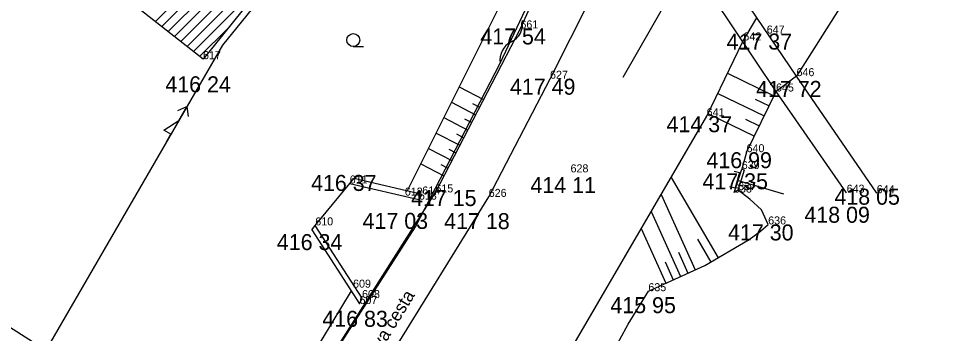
# Model space of a CAD drawing. Extents: x -559180 to -551373, y -1076947 to -1072071.
# Drawn here: x -555058.6 to -555000.3, y -1072810.7 to -1072791.1 of the extents above; entities that cross this region are included whole.
import ezdxf

# ---------------------------------------------------------------- set-up
doc = ezdxf.new("R2010")
doc.units = 0
for name, color, linetype in [('12_PLOTY', 7, 'Continuous'), ('14_BUDOVY', 7, 'Continuous'), ('17_KOMUNIKACE', 7, 'Continuous'), ('18_POLOHOPIS', 7, 'Continuous'), ('1_VODA_ZN', 7, 'Continuous'), ('20_EL_ZN', 7, 'Continuous'), ('26_SRAFY', 7, 'Continuous'), ('27_HRANA_PATA', 7, 'Continuous'), ('28_VODA', 7, 'Continuous'), ('30_SDEL_ZN', 7, 'Continuous'), ('32', 7, 'Continuous'), ('34_ZELEN', 7, 'Continuous'), ('3_BODY', 7, 'Continuous'), ('40_KANAL_ZN', 7, 'Continuous'), ('45_ZN_KULTURY', 7, 'Continuous'), ('52_POPIS_UCELOVY', 7, 'Continuous'), ('6_VYSKY', 7, 'Continuous'), ('NNnadzemní', 7, 'Continuous')]:
    doc.layers.add(name, color=color, linetype=linetype)

# ---------------------------------------------------------------- blocks, each defined once
blk = doc.blocks.new('VYUST')
at = {"layer": '40_KANAL_ZN'}
for p, q in [((-0.35, 0.5), (0, 0.5)), ((0, 0.5), (0, -0.5)), ((0, 0), (3, 0.001)), ((-0.35, -0.5), (0, -0.5))]:
    blk.add_line(p, q, dxfattribs=at)
blk = doc.blocks.new('ZAHRAD')
at = {"layer": '45_ZN_KULTURY'}
blk.add_line((0, 0), (0.65, 0.003), dxfattribs=at)
blk.add_circle((0, 0.403), 0.403, dxfattribs=at)
blk = doc.blocks.new('POINT_DISPLAY')
blk.add_line((0, 0), (0, 0))
blk = doc.blocks.new('ELNN')
at = {"layer": '20_EL_ZN'}
for p, q in [((0, 0), (0.5, 0)), ((0.5, 0), (0.5, 0.5)), ((0.5, 0.5), (1.5, 0)), ((1.5, 0), (2.5, 0))]:
    blk.add_line(p, q, dxfattribs=at)
blk.add_lwpolyline([(2, 0.375), (2.5, 0), (2, -0.375)], dxfattribs=at)
blk = doc.blocks.new('SDEP')
at = {"layer": '30_SDEL_ZN'}
for centre, radius, start, end in [((0.75, -1.001), 1.251, 53.1529, 126.84692), ((2.25, 1), 1.25, 233.13001, 306.86981)]:
    blk.add_arc(centre, radius, start, end, dxfattribs=at)

msp = doc.modelspace()

# ---------------------------------------------------------------- linework, layer by layer
at = {"layer": '12_PLOTY'}
for p, q in [((-555024.55, -1072782.3), (-555034.314, -1072801.819)), ((-555049.18, -1072816.62), (-555083.171, -1072795.18)), ((-555033.37, -1072802.04), (-555037.646, -1072801.04)), ((-555040.05, -1072803.97), (-555037.9, -1072801.35)), ((-555040.273, -1072804.241), (-555037.29, -1072808.879)), ((-555037.814, -1072808.064), (-555044.71, -1072819.41))]:
    msp.add_line(p, q, dxfattribs=at)
at = {"layer": '14_BUDOVY'}
for p, q in [((-555039.89, -1072784.71), (-555047.06, -1072793.59)), ((-555047.06, -1072793.59), (-555053.67, -1072788.38))]:
    msp.add_line(p, q, dxfattribs=at)
at = {"layer": '17_KOMUNIKACE'}
for p, q in [((-555027.24, -1072791.67), (-555023.32, -1072782.91)), ((-555025.39, -1072794.81), (-555020.64, -1072785.38)), ((-555032.55, -1072801.91), (-555027.24, -1072791.67)), ((-555004.99, -1072801.96), (-555010, -1072794.65)), ((-555029.22, -1072802.19), (-555025.39, -1072794.81)), ((-555006.87, -1072801.93), (-555011.28, -1072795.61)), ((-555044.69, -1072821.08), (-555032.55, -1072801.91)), ((-555040.48, -1072820.39), (-555029.22, -1072802.19))]:
    msp.add_line(p, q, dxfattribs=at)
at = {"layer": '18_POLOHOPIS'}
for p, q in [((-555010, -1072794.65), (-555018.51, -1072782.11)), ((-555011.28, -1072795.61), (-555019.61, -1072783.11)), ((-555010, -1072794.65), (-555011.28, -1072795.61)), ((-555013.9, -1072801.92), (-555013.42, -1072800.45)), ((-555013.65, -1072801.77), (-555013.238, -1072800.509)), ((-555013.42, -1072800.45), (-555013.238, -1072800.509)), ((-555037.9, -1072801.35), (-555037.646, -1072801.04)), ((-555037.9, -1072801.35), (-555033.58, -1072802.36)), ((-555033.58, -1072802.36), (-555033.37, -1072802.04)), ((-555013.65, -1072801.77), (-555013.9, -1072801.92)), ((-555040.273, -1072804.241), (-555040.05, -1072803.97)), ((-555037.13, -1072808.51), (-555040.05, -1072803.97)), ((-555037.29, -1072808.879), (-555037.13, -1072808.51))]:
    msp.add_line(p, q, dxfattribs=at)
at = {"layer": '26_SRAFY'}
for p, q in [((-555014.308, -1072794.461), (-555011.406, -1072795.87)), ((-555031.063, -1072795.32), (-555029.542, -1072796.109)), ((-555014.92, -1072795.724), (-555012.019, -1072797.132)), ((-555031.544, -1072796.281), (-555030.036, -1072797.063)), ((-555030.243, -1072796.35), (-555029.789, -1072796.586)), ((-555012.583, -1072796.078), (-555011.713, -1072796.501)), ((-555015.531, -1072796.987), (-555012.632, -1072798.395)), ((-555032.024, -1072797.242), (-555030.531, -1072798.017)), ((-555030.734, -1072797.306), (-555030.284, -1072797.54)), ((-555013.195, -1072797.341), (-555012.325, -1072797.763)), ((-555032.505, -1072798.203), (-555031.026, -1072798.97)), ((-555031.224, -1072798.262), (-555030.778, -1072798.493)), ((-555032.986, -1072799.164), (-555031.52, -1072799.924)), ((-555031.715, -1072799.218), (-555031.273, -1072799.447)), ((-555033.467, -1072800.125), (-555032.015, -1072800.878)), ((-555032.205, -1072800.174), (-555031.768, -1072800.401)), ((-555017.834, -1072800.97), (-555014.886, -1072805.99)), ((-555018.455, -1072802.036), (-555016.318, -1072806.751)), ((-555019.076, -1072803.103), (-555017.234, -1072807.166)), ((-555019.697, -1072804.169), (-555018.15, -1072807.581)), ((-555016.188, -1072804.835), (-555015.35, -1072806.262)), ((-555017.373, -1072805.642), (-555016.776, -1072806.958)), ((-555018.2, -1072806.252), (-555017.692, -1072807.374))]:
    msp.add_line(p, q, dxfattribs=at)
at = {"layer": '27_HRANA_PATA'}
for p, q in [((-555000.27, -1072779.16), (-555010, -1072794.65)), ((-555013.12, -1072799.4), (-555011.28, -1072795.61)), ((-555013.12, -1072799.4), (-555013.42, -1072800.45)), ((-555012.918, -1072802.323), (-555013.65, -1072801.77)), ((-555012.183, -1072802.999), (-555012.918, -1072802.323)), ((-555011.77, -1072803.91), (-555012.183, -1072802.999)), ((-555012.243, -1072804.334), (-555011.77, -1072803.91)), ((-555012.962, -1072804.86), (-555012.243, -1072804.334)), ((-555015.721, -1072806.48), (-555012.962, -1072804.86)), ((-555019.25, -1072808.08), (-555015.721, -1072806.48)), ((-555020.519, -1072810.142), (-555019.25, -1072808.08)), ((-555022.14, -1072813.15), (-555020.519, -1072810.142))]:
    msp.add_line(p, q, dxfattribs=at)
at = {"layer": '28_VODA'}
for p, q in [((-555020.83, -1072794.72), (-555016.694, -1072787.486)), ((-555013.356, -1072792.495), (-555012.476, -1072791.002)), ((-555015.61, -1072797.15), (-555013.356, -1072792.495)), ((-555024.03, -1072811.61), (-555015.61, -1072797.15))]:
    msp.add_line(p, q, dxfattribs=at)
at = {"layer": '32'}
for p, q in [((-555050.038, -1072791.243), (-555041.896, -1072783.102)), ((-555049.642, -1072791.555), (-555041.504, -1072783.416)), ((-555049.247, -1072791.866), (-555041.111, -1072783.731)), ((-555048.851, -1072792.178), (-555040.719, -1072784.046)), ((-555048.456, -1072792.49), (-555040.326, -1072784.36)), ((-555048.06, -1072792.801), (-555039.934, -1072784.675)), ((-555047.665, -1072793.113), (-555042.524, -1072787.972)), ((-555047.27, -1072793.425), (-555045.489, -1072791.644))]:
    msp.add_line(p, q, dxfattribs=at)
at = {"layer": '34_ZELEN'}
for p, q in [((-555028.499, -1072793.843), (-555023.716, -1072783.589)), ((-555033.787, -1072804.051), (-555028.499, -1072793.843)), ((-555043.941, -1072819.877), (-555033.787, -1072804.051))]:
    msp.add_line(p, q, dxfattribs=at)
at = {"layer": 'NNnadzemní'}
for p, q in [((-555040.253, -1072785.797), (-555045.843, -1072792.72)), ((-555045.843, -1072792.72), (-555057.21, -1072812.34))]:
    msp.add_line(p, q, dxfattribs=at)

# ---------------------------------------------------------------- block references
at = {"layer": '1_VODA_ZN'}
for p in [(-555027.24, -1072791.67), (-555011.86, -1072791.99), (-555013.32, -1072792.42), (-555047.06, -1072793.59), (-555010, -1072794.65), (-555025.39, -1072794.81), (-555011.28, -1072795.61), (-555015.61, -1072797.15), (-555013.12, -1072799.4), (-555013.42, -1072800.45), (-555024.11, -1072800.66), (-555037.9, -1072801.35), (-555034.46, -1072802.11), (-555033.37, -1072802.04), (-555032.55, -1072801.91), (-555029.22, -1072802.19), (-555013.9, -1072801.92), (-555013.65, -1072801.77), (-555006.87, -1072801.93), (-555004.99, -1072801.96), (-555033.58, -1072802.36), (-555040.05, -1072803.97), (-555011.77, -1072803.91), (-555037.69, -1072807.86), (-555019.25, -1072808.08), (-555037.13, -1072808.51), (-555037.29, -1072808.88)]:
    msp.add_blockref('POINT_DISPLAY', p, dxfattribs=at)
at = {"layer": '20_EL_ZN', "xscale": 0.9999988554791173, "yscale": 0.9999988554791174, "rotation": 59.91366217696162}
msp.add_blockref('ELNN', (-555049.316, -1072798.715), dxfattribs=at)
at = {"layer": '30_SDEL_ZN', "xscale": 1.0000001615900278, "yscale": 1.0000001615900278, "rotation": 62.614724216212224}
msp.add_blockref('SDEP', (-555028.499, -1072793.843), dxfattribs=at)
at = {"layer": '40_KANAL_ZN', "xscale": 0.9999994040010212, "yscale": 0.9999994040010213, "rotation": -16.430810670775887}
msp.add_blockref('VYUST', (-555013.697, -1072801.154), dxfattribs=at)
at = {"layer": '45_ZN_KULTURY'}
msp.add_blockref('ZAHRAD', (-555037.68, -1072792.799), dxfattribs=at)

# ---------------------------------------------------------------- texts
at = {"layer": '3_BODY'}
for s, p in [('661', (-555027.24, -1072791.67)), ('647', (-555011.86, -1072791.99)), ('642', (-555013.32, -1072792.42)), ('617', (-555047.06, -1072793.59)), ('646', (-555010, -1072794.65)), ('627', (-555025.39, -1072794.81)), ('645', (-555011.28, -1072795.61)), ('641', (-555015.61, -1072797.15)), ('640', (-555013.12, -1072799.4)), ('639', (-555013.42, -1072800.45)), ('628', (-555024.11, -1072800.66)), ('611', (-555037.9, -1072801.35)), ('612', (-555034.46, -1072802.11)), ('614', (-555033.37, -1072802.04)), ('615', (-555032.55, -1072801.91)), ('626', (-555029.22, -1072802.19)), ('638', (-555013.9, -1072801.92)), ('637', (-555013.65, -1072801.77)), ('643', (-555006.87, -1072801.93)), ('644', (-555004.99, -1072801.96)), ('613', (-555033.58, -1072802.36)), ('610', (-555040.05, -1072803.97)), ('636', (-555011.77, -1072803.91)), ('609', (-555037.69, -1072807.86)), ('635', (-555019.25, -1072808.08)), ('608', (-555037.13, -1072808.51)), ('607', (-555037.29, -1072808.88))]:
    msp.add_text(s, height=0.5, dxfattribs=at).set_placement(p)
at = {"layer": '52_POPIS_UCELOVY'}
msp.add_text('sterkova cesta', height=0.8, rotation=58.49163, dxfattribs=at).set_placement((-555037.405, -1072814.202))
at = {"layer": '6_VYSKY'}
for s, p in [('417 54', (-555029.745, -1072792.67)), ('417 37', (-555014.365, -1072792.99)), ('416 24', (-555049.413, -1072795.66)), ('417 49', (-555027.895, -1072795.81)), ('417 72', (-555012.526, -1072795.948)), ('414 37', (-555018.115, -1072798.15)), ('416 99', (-555015.625, -1072800.4)), ('416 37', (-555040.313, -1072801.82)), ('414 11', (-555026.615, -1072801.957)), ('417 35', (-555015.872, -1072801.716)), ('418 05', (-555007.633, -1072802.678)), ('417 15', (-555034.071, -1072802.762)), ('418 09', (-555009.508, -1072803.806)), ('417 03', (-555037.095, -1072804.189)), ('417 18', (-555031.999, -1072804.205)), ('417 30', (-555014.275, -1072804.91)), ('416 34', (-555042.449, -1072805.515)), ('415 95', (-555021.622, -1072809.452)), ('416 83', (-555039.609, -1072810.305))]:
    msp.add_text(s, height=1, dxfattribs=at).set_placement(p)

doc.saveas('drawing.dxf')
